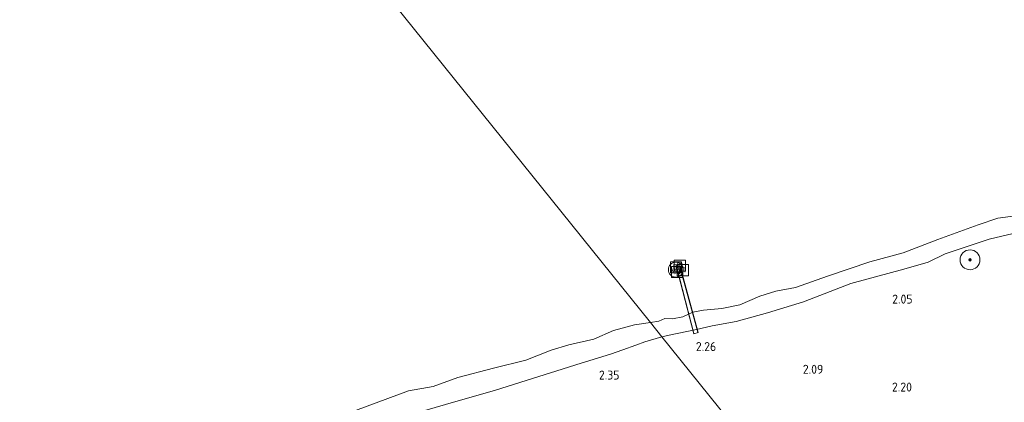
# Model space of a CAD drawing. Extents: x 130905 to 137824, y 412333 to 417928.
# Tile 263 of 313: x 136724 to 136922, y 416397 to 416474. Entities that reach past the tile are written whole.
import ezdxf
from ezdxf.enums import TextEntityAlignment as Align

# ---------------------------------------------------------------- set-up
doc = ezdxf.new("R2010")
doc.units = 0
for name, color, linetype, lineweight in [('B-ME-GR-BOOM-S', 90, 'Continuous', 25), ('B-ME-GR-GRAS-GV', 60, 'Continuous', 13), ('B-ME-GW-TALUD_KRUIN-G', 90, 'Continuous', 18), ('B-ME-IE-MEUBILAIR_WATERWEGMEUBILAIR-S', 150, 'Continuous', 25), ('B-ME-IE-MEUBILAIR_WEGMEUBILAIR-S', 7, 'Continuous', 25), ('B-ME-IE-TERREINAFSCHEIDING_KUNSTMATIG_HEKWERK-G', 20, 'IE-TERREINAFSCHEIDING-KUNSTMATIG', 18), ('B-ME-KW-KUNSTWERK_STEIGER-GV', 170, 'Continuous', 18), ('B-ME-OB-BEKLEDING_STORTSTEEN-GV', 30, 'Continuous', 18), ('B-ME-OB-OEVERVOORZIENING-G', 7, 'Continuous', 18), ('B-ME-OG-WATER_RIVIER-GV', 130, 'Continuous', 18), ('X-XX-AL-HOOGTELABEL-S', 7, 'Continuous', 25)]:
    doc.layers.add(name, color=color, linetype=linetype, lineweight=lineweight)
doc.styles.add('NLCS-ISO', font='NLCS-ISO.ttf')
doc.styles.add('NLCS-ISO-ANNOTATIVE-T18', font='NLCS-ISO.ttf', dxfattribs={"height": 1.8})
doc.linetypes.add('IE-TERREINAFSCHEIDING-KUNSTMATIG', pattern='A,4,[82,NLCS.SHX,S=0.75,R=90,X=0,Y=0],4,-2', length=10)

# ---------------------------------------------------------------- blocks, each defined once
blk = doc.blocks.new('SAL-HOOGTELABEL-SO')
at = {"color": 0, "linetype": 'ByBlock', "lineweight": -2, "style": 'NLCS-ISO-ANNOTATIVE-T18'}
blk.add_attdef('HOOGTE', text='', height=1.8, dxfattribs=at).set_placement((2.79, 0), align=Align.RIGHT)
blk = doc.blocks.new('SGR-BOOM_01-SO')
at = {"linetype": 'ByBlock', "lineweight": 18}
h = blk.add_hatch(color=0, dxfattribs=at)
h.dxf.hatch_style = 1
edge = h.paths.add_edge_path()
edge.add_arc((0, 0), 0.25, 0, 360)
at = {"color": 0, "linetype": 'ByBlock', "lineweight": 18}
for radius in [2, 0.25]:
    blk.add_circle((0, 0), radius, dxfattribs=at)
blk = doc.blocks.new('SIE-WATER_MEERPAAL-SO')
at = {"color": 0, "linetype": 'ByBlock', "lineweight": 18}
blk.add_lwpolyline([(-1.12, -1.12), (1.12, -1.12), (1.12, 1.12), (-1.12, 1.12)], close=True, dxfattribs=at)
at = {"color": 0, "linetype": 'ByBlock', "lineweight": 18, "style": 'NLCS-ISO'}
blk.add_text('m', height=1.5, dxfattribs=at).set_placement((0, 0.28), align=Align.MIDDLE_CENTER)
blk = doc.blocks.new('SIE-WEG_PAAL_VERKEERSBORD-SO')
at = {"color": 0, "linetype": 'ByBlock', "lineweight": 18}
blk.add_circle((0, 0), 1.5, dxfattribs=at)
at = {"color": 0, "linetype": 'ByBlock', "lineweight": 18, "style": 'NLCS-ISO'}
blk.add_text('vb', height=1.5, dxfattribs=at).set_placement((0, 0.13), align=Align.MIDDLE_CENTER)

msp = doc.modelspace()

# ---------------------------------------------------------------- linework, layer by layer
at = {"layer": 'B-ME-GR-GRAS-GV'}
for points in [[(136924.054, 416382.156, 2.834), (136907.4, 416378.989, 2.78), (136893.53, 416376.828, 2.705), (136881.38, 416374.793, 2.75), (136852.791, 416410.321, 1.713), (136854.223, 416410.698, 1.747), (136859.76, 416411.81, 1.96), (136862.881, 416412.546, 2.035), (136867.745, 416413.4, 2.022), (136874.013, 416415.14, 2.064), (136881.277, 416417.369, 1.957), (136890.796, 416421.081, 1.985), (136901.471, 416423.981, 1.866), (136906.324, 416425.392, 1.884), (136909.759, 416427.07, 1.899), (136918.614, 416429.974, 1.934), (136929.17, 416432.507, 1.881)], [(136809.269, 416396.702, 2.082), (136819.293, 416399.618, 2.162), (136836.51, 416405.051, 2.155), (136842.447, 416406.818, 1.962), (136844.939, 416407.72, 2.068), (136847.506, 416408.65, 1.943), (136849.323, 416409.332, 1.821), (136852.791, 416410.321, 1.713), (136881.38, 416374.793, 2.75)]]:
    msp.add_polyline3d(points, dxfattribs=at)
at = {"layer": 'B-ME-GW-TALUD_KRUIN-G'}
for points in [[(136929.17, 416432.507, 1.881), (136918.614, 416429.974, 1.934), (136909.759, 416427.07, 1.899), (136906.324, 416425.392, 1.884), (136901.471, 416423.981, 1.866), (136890.796, 416421.081, 1.985), (136881.277, 416417.369, 1.957), (136874.013, 416415.14, 2.064), (136867.745, 416413.4, 2.022)], [(136867.745, 416413.4, 2.022), (136862.881, 416412.546, 2.035), (136859.76, 416411.81, 1.96), (136854.223, 416410.698, 1.747), (136852.791, 416410.321, 1.713)], [(136852.791, 416410.321, 1.713), (136849.323, 416409.332, 1.821), (136847.506, 416408.65, 1.943), (136844.939, 416407.72, 2.068), (136842.447, 416406.818, 1.962), (136836.51, 416405.051, 2.155), (136819.293, 416399.618, 2.162), (136809.269, 416396.702, 2.082), (136788.672, 416390.716, 1.982), (136776.742, 416386.741, 1.944), (136769.009, 416383.481, 2.058), (136766.509, 416382.325, 2.144), (136765.076, 416381.663, 2.194), (136763.105, 416380.474, 2.169), (136761.909, 416378.592, 2.231), (136760.272, 416376.293, 2.207), (136758.741, 416375.136, 2.216), (136755.878, 416373.737, 2.319), (136747.983, 416370.292, 2.367), (136741.199, 416367.818, 2.359), (136738.672, 416367.404, 2.413), (136736.897, 416367.584, 2.654)]]:
    msp.add_polyline3d(points, dxfattribs=at)
at = {"layer": 'B-ME-IE-TERREINAFSCHEIDING_KUNSTMATIG_HEKWERK-G'}
for points in [[(136856.419, 416424.446, 2.172), (136860.014, 416411.25, 2.172)], [(136859.227, 416411.029, 2.172), (136855.788, 416424.295, 2.172)]]:
    msp.add_polyline3d(points, dxfattribs=at)
at = {"layer": 'B-ME-KW-KUNSTWERK_STEIGER-GV'}
msp.add_polyline3d([(136860.075, 416411.215, 2.172), (136859.191, 416410.967, 2.172), (136855.727, 416424.332, 2.172), (136856.454, 416424.506, 2.172)], close=True, dxfattribs=at)
at = {"layer": 'B-ME-OB-BEKLEDING_STORTSTEEN-GV'}
for points in [[(136929.17, 416432.507, 1.881), (136918.614, 416429.974, 1.934), (136909.759, 416427.07, 1.899), (136906.324, 416425.392, 1.884), (136901.471, 416423.981, 1.866), (136890.796, 416421.081, 1.985), (136881.277, 416417.369, 1.957), (136874.013, 416415.14, 2.064), (136867.745, 416413.4, 2.022), (136862.881, 416412.546, 2.035), (136859.76, 416411.81, 1.96), (136854.223, 416410.698, 1.747), (136852.791, 416410.321, 1.713), (136850.47, 416413.205, 1), (136852.166, 416413.515, 1), (136853.364, 416414.022, 1), (136854.904, 416413.986, 1), (136856.967, 416414.393, 1), (136858.985, 416415.315, 1), (136861.14, 416415.709, 1), (136864.81, 416416.056, 1), (136868.433, 416416.803, 1), (136872.457, 416418.556, 1), (136875.709, 416419.551, 1), (136879.674, 416420.29, 1), (136886.082, 416422.545, 1), (136894.64, 416425.446, 1), (136901.311, 416427.261, 1), (136908.277, 416429.949, 1), (136916.391, 416432.894, 1), (136920.392, 416434.214, 1), (136926.447, 416435.006, 1)], [(136791.112, 416395.499, 1), (136801.809, 416399.437, 1), (136806.788, 416400.333, 1), (136811.753, 416402.129, 1), (136818.896, 416404.052, 1), (136825.42, 416405.616, 1), (136830.478, 416407.628, 1), (136834.068, 416408.697, 1), (136839.084, 416409.866, 1), (136843.068, 416411.638, 1), (136847.274, 416412.781, 1), (136850.47, 416413.205, 1), (136852.791, 416410.321, 1.713), (136849.323, 416409.332, 1.821), (136847.506, 416408.65, 1.943), (136844.939, 416407.72, 2.068), (136842.447, 416406.818, 1.962), (136836.51, 416405.051, 2.155), (136819.293, 416399.618, 2.162), (136809.269, 416396.702, 2.082)]]:
    msp.add_polyline3d(points, dxfattribs=at)
at = {"layer": 'B-ME-OB-OEVERVOORZIENING-G'}
for points in [[(136926.447, 416435.006, 1), (136920.392, 416434.214, 1), (136916.391, 416432.894, 1), (136908.277, 416429.949, 1), (136901.311, 416427.261, 1), (136894.64, 416425.446, 1), (136886.082, 416422.545, 1), (136879.674, 416420.29, 1), (136875.709, 416419.551, 1), (136872.457, 416418.556, 1), (136868.433, 416416.803, 1), (136864.81, 416416.056, 1), (136861.14, 416415.709, 1), (136858.985, 416415.315, 1), (136856.967, 416414.393, 1), (136854.904, 416413.986, 1), (136853.364, 416414.022, 1), (136852.166, 416413.515, 1), (136850.47, 416413.205, 1)], [(136850.47, 416413.205, 1), (136847.274, 416412.781, 1), (136843.068, 416411.638, 1), (136839.084, 416409.866, 1), (136834.068, 416408.697, 1), (136830.478, 416407.628, 1), (136825.42, 416405.616, 1), (136818.896, 416404.052, 1), (136811.753, 416402.129, 1), (136806.788, 416400.333, 1), (136801.809, 416399.437, 1), (136791.112, 416395.499, 1)]]:
    msp.add_polyline3d(points, dxfattribs=at)
at = {"layer": 'B-ME-OG-WATER_RIVIER-GV'}
for points in [[(136723.571, 416570.904, 1), (136850.47, 416413.205, 1), (136847.274, 416412.781, 1), (136843.068, 416411.638, 1), (136839.084, 416409.866, 1), (136834.068, 416408.697, 1), (136830.478, 416407.628, 1), (136825.42, 416405.616, 1), (136818.896, 416404.052, 1), (136811.753, 416402.129, 1), (136806.788, 416400.333, 1), (136801.809, 416399.437, 1), (136791.112, 416395.499, 1)], [(136926.447, 416435.006, 1), (136920.392, 416434.214, 1), (136916.391, 416432.894, 1), (136908.277, 416429.949, 1), (136901.311, 416427.261, 1), (136894.64, 416425.446, 1), (136886.082, 416422.545, 1), (136879.674, 416420.29, 1), (136875.709, 416419.551, 1), (136872.457, 416418.556, 1), (136868.433, 416416.803, 1), (136864.81, 416416.056, 1), (136861.14, 416415.709, 1), (136858.985, 416415.315, 1), (136856.967, 416414.393, 1), (136854.904, 416413.986, 1), (136853.364, 416414.022, 1), (136852.166, 416413.515, 1), (136850.47, 416413.205, 1), (136723.571, 416570.904, 1)]]:
    msp.add_polyline3d(points, dxfattribs=at)

# ---------------------------------------------------------------- block references
at = {"layer": 'B-ME-GR-BOOM-S'}
msp.add_blockref('SGR-BOOM_01-SO', (136914.777, 416425.843, 1.982), dxfattribs=at)
at = {"layer": 'B-ME-IE-MEUBILAIR_WATERWEGMEUBILAIR-S'}
for p in [(136855.629, 416424.343, 5.022), (136855.86, 416423.395, 2.258), (136856.401, 416424.678, 5.01), (136856.986, 416423.756, 2.27)]:
    msp.add_blockref('SIE-WATER_MEERPAAL-SO', p, dxfattribs=at)
at = {"layer": 'B-ME-IE-MEUBILAIR_WEGMEUBILAIR-S'}
msp.add_blockref('SIE-WEG_PAAL_VERKEERSBORD-SO', (136855.585, 416423.858, 2.27), dxfattribs=at)
at = {"layer": 'X-XX-AL-HOOGTELABEL-S'}
for p, values in [((136900.429, 416417.033, 2.048), {'HOOGTE': '2.05'}), ((136860.921, 416407.484, 2.261), {'HOOGTE': '2.26'}), ((136882.467, 416402.912, 2.086), {'HOOGTE': '2.09'}), ((136841.455, 416401.742, 2.348), {'HOOGTE': '2.35'}), ((136900.307, 416399.33, 2.196), {'HOOGTE': '2.20'})]:
    msp.add_blockref('SAL-HOOGTELABEL-SO', p, dxfattribs=at).add_auto_attribs(values)

doc.saveas('drawing.dxf')
